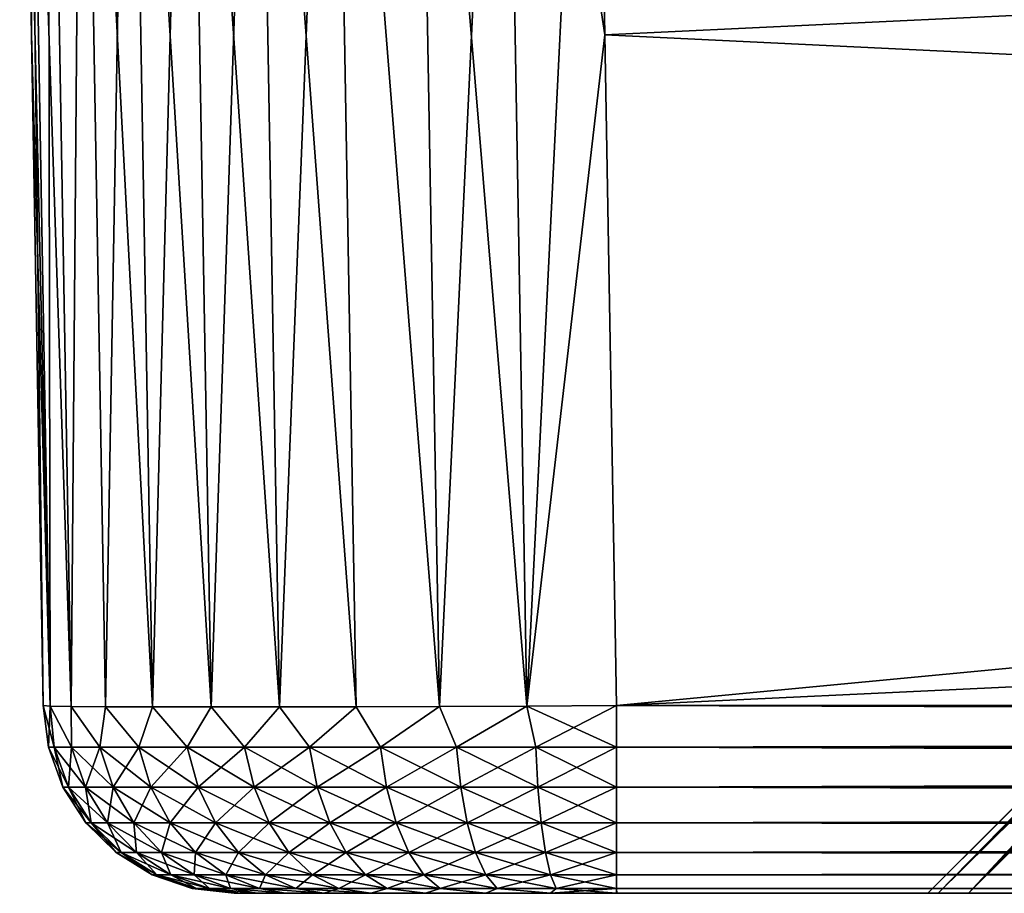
# Model space of a CAD drawing. Header units: metres. Extents: x -44 to 117, y -432 to 89.
# Tile 1008 of 1056: x -40 to -34.85, y 81.3 to 85.87. Entities that reach past the tile are written whole.
import ezdxf

# ---------------------------------------------------------------- set-up
doc = ezdxf.new("R2010")
doc.units = ezdxf.units.M
doc.layers.add('solid_125568', color=7, linetype='CONTINUOUS')

msp = doc.modelspace()

# ---------------------------------------------------------------- linework, layer by layer
at = {"layer": 'solid_125568'}
for points in [[(-39.840546, 82.280029, 457.347168), (-39.963058, 89.300003, 457.469818), (-40, 89.300003, 457.000336)], [(-39.938755, 85.791275, 456.939209), (-40, 89.300003, 457.000336), (-40, 89.300003, 442.999634)], [(-39.938755, 85.791275, 456.939209), (-39.840546, 82.280029, 457.347168), (-40, 89.300003, 457.000336)], [(-39.938755, 85.791275, 443.060791), (-40, 89.300003, 442.999634), (-39.963055, 89.300003, 442.530151)], [(-39.87751, 82.282547, 456.87796), (-40, 89.300003, 442.999634), (-39.938755, 85.791275, 443.060791)], [(-39.938755, 85.791275, 456.939209), (-40, 89.300003, 442.999634), (-39.87751, 82.282547, 456.87796)], [(-39.730648, 82.278008, 457.80481), (-39.853222, 89.300003, 457.927368), (-39.963058, 89.300003, 457.469818)], [(-39.730648, 82.278008, 457.80481), (-39.963058, 89.300003, 457.469818), (-39.840546, 82.280029, 457.347168)], [(-39.840546, 82.280029, 442.652832), (-39.963055, 89.300003, 442.530151), (-39.853218, 89.300003, 442.072632)], [(-39.840546, 82.280029, 442.652832), (-39.87751, 82.282547, 443.12204), (-39.963055, 89.300003, 442.530151)], [(-39.938755, 85.791275, 443.060791), (-39.963055, 89.300003, 442.530151), (-39.87751, 82.282547, 443.12204)], [(-39.730648, 82.278008, 457.80481), (-39.673122, 89.300003, 458.362244), (-39.853222, 89.300003, 457.927368)], [(-39.730648, 82.278008, 442.19519), (-39.853218, 89.300003, 442.072632), (-39.673119, 89.300003, 441.637756)], [(-39.840546, 82.280029, 442.652832), (-39.853218, 89.300003, 442.072632), (-39.730648, 82.278008, 442.19519)], [(-39.550514, 82.276527, 458.239655), (-39.673122, 89.300003, 458.362244), (-39.730648, 82.278008, 457.80481)], [(-39.730648, 82.278008, 442.19519), (-39.673119, 89.300003, 441.637756), (-39.550514, 82.276527, 441.760345)], [(-39.304577, 82.27562, 458.640991), (-39.427105, 89.300003, 458.763702), (-39.673122, 89.300003, 458.362244)], [(-39.304577, 82.27562, 458.640991), (-39.673122, 89.300003, 458.362244), (-39.550514, 82.276527, 458.239655)], [(-39.550514, 82.276527, 441.760345), (-39.673119, 89.300003, 441.637756), (-39.427105, 89.300003, 441.236298)], [(-39.550514, 82.276527, 441.760345), (-39.427105, 89.300003, 441.236298), (-39.304577, 82.27562, 441.359009)], [(-38.998894, 82.275314, 458.998901), (-39.12151, 89.300003, 459.121521), (-39.427105, 89.300003, 458.763702)], [(-38.998894, 82.275314, 458.998901), (-39.427105, 89.300003, 458.763702), (-39.304577, 82.27562, 458.640991)], [(-39.304577, 82.27562, 441.359009), (-39.427105, 89.300003, 441.236298), (-39.12151, 89.300003, 440.878479)], [(-39.304577, 82.27562, 441.359009), (-39.12151, 89.300003, 440.878479), (-38.998894, 82.275314, 441.001099)], [(-38.640987, 82.27562, 459.304565), (-38.76371, 89.300003, 459.427094), (-39.12151, 89.300003, 459.121521)], [(-38.640987, 82.27562, 459.304565), (-39.12151, 89.300003, 459.121521), (-38.998894, 82.275314, 458.998901)], [(-38.998894, 82.275314, 441.001099), (-39.12151, 89.300003, 440.878479), (-38.763714, 89.300003, 440.572906)], [(-38.998894, 82.275314, 441.001099), (-38.763714, 89.300003, 440.572906), (-38.640987, 82.27562, 440.695435)], [(-38.640987, 82.27562, 440.695435), (-38.763714, 89.300003, 440.572906), (-38.362244, 89.300003, 440.326874)], [(-38.23967, 82.276527, 459.550507), (-38.362236, 89.300003, 459.673126), (-38.76371, 89.300003, 459.427094)], [(-38.23967, 82.276527, 459.550507), (-38.76371, 89.300003, 459.427094), (-38.640987, 82.27562, 459.304565)], [(-38.640987, 82.27562, 440.695435), (-38.362244, 89.300003, 440.326874), (-38.23967, 82.276527, 440.449493)], [(-37.804821, 82.278008, 440.269348), (-38.362244, 89.300003, 440.326874), (-37.927376, 89.300003, 440.14679)], [(-38.23967, 82.276527, 440.449493), (-38.362244, 89.300003, 440.326874), (-37.804821, 82.278008, 440.269348)], [(-37.804821, 82.278008, 459.730652), (-37.927364, 89.300003, 459.85321), (-38.362236, 89.300003, 459.673126)], [(-37.804821, 82.278008, 459.730652), (-38.362236, 89.300003, 459.673126), (-38.23967, 82.276527, 459.550507)], [(-37.804821, 82.278008, 440.269348), (-37.927376, 89.300003, 440.14679), (-37.469841, 89.300003, 440.036957)], [(-37.34716, 82.280029, 459.840546), (-37.469826, 89.300003, 459.963043), (-37.927364, 89.300003, 459.85321)], [(-37.34716, 82.280029, 459.840546), (-37.927364, 89.300003, 459.85321), (-37.804821, 82.278008, 459.730652)], [(-37.804821, 82.278008, 440.269348), (-37.469841, 89.300003, 440.036957), (-37.347157, 82.280029, 440.159454)], [(-37.347157, 82.280029, 440.159454), (-37.469841, 89.300003, 440.036957), (-37.00037, 89.300003, 440)], [(-36.939213, 85.791275, 459.938751), (-37.000347, 89.300003, 460), (-37.469826, 89.300003, 459.963043)], [(-36.939213, 85.791275, 459.938751), (-37.469826, 89.300003, 459.963043), (-37.34716, 82.280029, 459.840546)], [(-36.939213, 85.791275, 440.061249), (-37.347157, 82.280029, 440.159454), (-37.00037, 89.300003, 440)], [(-36.939213, 85.791275, 440.061249), (-37.00037, 89.300003, 440), (37.00037, 89.300003, 440)], [(36.939213, 85.791275, 459.938751), (37.000347, 89.300003, 460), (-37.000347, 89.300003, 460)], [(36.877968, 82.282547, 459.877502), (-37.000347, 89.300003, 460), (-36.939213, 85.791275, 459.938751)], [(36.939213, 85.791275, 459.938751), (-37.000347, 89.300003, 460), (36.877968, 82.282547, 459.877502)], [(-36.939213, 85.791275, 440.061249), (37.00037, 89.300003, 440), (-36.877968, 82.282547, 440.122498)], [(-36.877968, 82.282547, 440.122498), (37.00037, 89.300003, 440), (36.939213, 85.791275, 440.061249)], [(-39.938755, 85.791275, 443.060791), (-39.87751, 82.282547, 443.12204), (-39.87751, 82.282547, 456.87796)], [(-39.938755, 85.791275, 456.939209), (-39.87751, 82.282547, 456.87796), (-39.840546, 82.280029, 457.347168)], [(-36.939213, 85.791275, 459.938751), (-37.34716, 82.280029, 459.840546), (-36.877968, 82.282547, 459.877502)], [(-36.939213, 85.791275, 440.061249), (-36.877968, 82.282547, 440.122498), (-37.347157, 82.280029, 440.159454)], [(-36.939213, 85.791275, 459.938751), (-36.877968, 82.282547, 459.877502), (36.877968, 82.282547, 459.877502)], [(36.939213, 85.791275, 440.061249), (36.877968, 82.282547, 440.122498), (-36.877968, 82.282547, 440.122498)], [(-35.25, 81.300003, 450), (-32.75, 83.800003, 450), (-32.740608, 83.800003, 450.227081)], [(-35.196564, 81.300003, 449.252838), (-32.75, 83.800003, 450), (-35.25, 81.300003, 450)], [(-35.196564, 81.300003, 450.747162), (-35.25, 81.300003, 450), (-32.740608, 83.800003, 450.227081)], [(-35.196564, 81.300003, 449.252838), (-32.740608, 83.800003, 449.772919), (-32.75, 83.800003, 450)], [(-35.196564, 81.300003, 450.747162), (-32.740608, 83.800003, 450.227081), (-32.712494, 83.800003, 450.452637)], [(-35.196564, 81.300003, 450.747162), (-32.712494, 83.800003, 450.452637), (-32.665848, 83.800003, 450.675079)], [(-35.196564, 81.300003, 450.747162), (-32.665848, 83.800003, 450.675079), (-35.037327, 81.300003, 451.479126)], [(-35.196564, 81.300003, 449.252838), (-32.712494, 83.800003, 449.547363), (-32.740608, 83.800003, 449.772919)], [(-35.196564, 81.300003, 449.252838), (-35.037331, 81.300003, 448.520874), (-32.712494, 83.800003, 449.547363)], [(-35.037331, 81.300003, 448.520874), (-32.600994, 83.800003, 449.107086), (-32.665848, 83.800003, 449.324921)], [(-35.037331, 81.300003, 448.520874), (-34.77557, 81.300003, 447.819061), (-32.600994, 83.800003, 449.107086)], [(-35.037331, 81.300003, 448.520874), (-32.665848, 83.800003, 449.324921), (-32.712494, 83.800003, 449.547363)], [(-35.037327, 81.300003, 451.479126), (-32.665848, 83.800003, 450.675079), (-32.600994, 83.800003, 450.892914)], [(-35.037327, 81.300003, 451.479126), (-32.600994, 83.800003, 450.892914), (-32.518379, 83.800003, 451.104645)], [(-35.037327, 81.300003, 451.479126), (-32.518379, 83.800003, 451.104645), (-34.775562, 81.300003, 452.180939)], [(-39.819176, 82.063995, 457.300842), (-39.840546, 82.280029, 457.347168), (-39.87751, 82.282547, 456.87796)], [(-39.849415, 82.063995, 456.87796), (-39.819176, 82.063995, 457.300842), (-39.87751, 82.282547, 456.87796)], [(-39.849415, 82.063995, 443.12204), (-39.849415, 82.063995, 456.87796), (-39.87751, 82.282547, 456.87796)], [(-39.87751, 82.282547, 443.12204), (-39.849415, 82.063995, 443.12204), (-39.87751, 82.282547, 456.87796)], [(-39.840546, 82.280029, 442.652832), (-39.849415, 82.063995, 443.12204), (-39.87751, 82.282547, 443.12204)], [(-39.840546, 82.280029, 442.652832), (-39.819176, 82.063995, 442.699158), (-39.849415, 82.063995, 443.12204)], [(-39.729073, 82.063995, 457.715118), (-39.730648, 82.278008, 457.80481), (-39.840546, 82.280029, 457.347168)], [(-39.819176, 82.063995, 457.300842), (-39.729073, 82.063995, 457.715118), (-39.840546, 82.280029, 457.347168)], [(-39.840546, 82.280029, 442.652832), (-39.729073, 82.063995, 442.284882), (-39.819176, 82.063995, 442.699158)], [(-39.840546, 82.280029, 442.652832), (-39.730648, 82.278008, 442.19519), (-39.729073, 82.063995, 442.284882)], [(-39.580921, 82.063995, 458.112366), (-39.550514, 82.276527, 458.239655), (-39.730648, 82.278008, 457.80481)], [(-39.729073, 82.063995, 457.715118), (-39.580921, 82.063995, 458.112366), (-39.730648, 82.278008, 457.80481)], [(-39.730648, 82.278008, 442.19519), (-39.580921, 82.063995, 441.887634), (-39.729073, 82.063995, 442.284882)], [(-39.730648, 82.278008, 442.19519), (-39.550514, 82.276527, 441.760345), (-39.580921, 82.063995, 441.887634)], [(-39.580921, 82.063995, 458.112366), (-39.377743, 82.063995, 458.484467), (-39.550514, 82.276527, 458.239655)], [(-39.550514, 82.276527, 441.760345), (-39.377743, 82.063995, 441.515533), (-39.580921, 82.063995, 441.887634)], [(-39.377743, 82.063995, 458.484467), (-39.304577, 82.27562, 458.640991), (-39.550514, 82.276527, 458.239655)], [(-39.550514, 82.276527, 441.760345), (-39.304577, 82.27562, 441.359009), (-39.377743, 82.063995, 441.515533)], [(-39.377743, 82.063995, 458.484467), (-39.123669, 82.063995, 458.823883), (-39.304577, 82.27562, 458.640991)], [(-39.304577, 82.27562, 441.359009), (-39.123669, 82.063995, 441.176117), (-39.377743, 82.063995, 441.515533)], [(-39.123669, 82.063995, 458.823883), (-38.998894, 82.275314, 458.998901), (-39.304577, 82.27562, 458.640991)], [(-39.304577, 82.27562, 441.359009), (-38.998894, 82.275314, 441.001099), (-39.123669, 82.063995, 441.176117)], [(-39.123669, 82.063995, 458.823883), (-38.823879, 82.063995, 459.123657), (-38.998894, 82.275314, 458.998901)], [(-38.998894, 82.275314, 441.001099), (-38.823879, 82.063995, 440.876343), (-39.123669, 82.063995, 441.176117)], [(-38.823879, 82.063995, 459.123657), (-38.640987, 82.27562, 459.304565), (-38.998894, 82.275314, 458.998901)], [(-38.998894, 82.275314, 441.001099), (-38.640987, 82.27562, 440.695435), (-38.823879, 82.063995, 440.876343)], [(-38.823879, 82.063995, 459.123657), (-38.484474, 82.063995, 459.377747), (-38.640987, 82.27562, 459.304565)], [(-38.640987, 82.27562, 440.695435), (-38.484474, 82.063995, 440.622253), (-38.823879, 82.063995, 440.876343)], [(-38.484474, 82.063995, 459.377747), (-38.23967, 82.276527, 459.550507), (-38.640987, 82.27562, 459.304565)], [(-38.640987, 82.27562, 440.695435), (-38.23967, 82.276527, 440.449493), (-38.484474, 82.063995, 440.622253)], [(-38.484474, 82.063995, 459.377747), (-38.112362, 82.063995, 459.580902), (-38.23967, 82.276527, 459.550507)], [(-38.23967, 82.276527, 440.449493), (-38.112362, 82.063995, 440.419067), (-38.484474, 82.063995, 440.622253)], [(-38.112362, 82.063995, 459.580902), (-37.804821, 82.278008, 459.730652), (-38.23967, 82.276527, 459.550507)], [(-38.23967, 82.276527, 440.449493), (-37.804821, 82.278008, 440.269348), (-38.112362, 82.063995, 440.419067)], [(-38.112362, 82.063995, 459.580902), (-37.715122, 82.063995, 459.729065), (-37.804821, 82.278008, 459.730652)], [(-37.804821, 82.278008, 440.269348), (-37.715122, 82.063995, 440.270935), (-38.112362, 82.063995, 440.419067)], [(-37.715122, 82.063995, 459.729065), (-37.34716, 82.280029, 459.840546), (-37.804821, 82.278008, 459.730652)], [(-37.804821, 82.278008, 440.269348), (-37.347157, 82.280029, 440.159454), (-37.715122, 82.063995, 440.270935)], [(-37.715122, 82.063995, 459.729065), (-37.300842, 82.064003, 459.819183), (-37.34716, 82.280029, 459.840546)], [(-37.347157, 82.280029, 440.159454), (-37.300838, 82.064003, 440.180817), (-37.715122, 82.063995, 440.270935)], [(-37.34716, 82.280029, 459.840546), (-36.877968, 82.063995, 459.849426), (-36.877968, 82.282547, 459.877502)], [(-37.300842, 82.064003, 459.819183), (-36.877968, 82.063995, 459.849426), (-37.34716, 82.280029, 459.840546)], [(-37.347157, 82.280029, 440.159454), (-36.877968, 82.282547, 440.122498), (-37.300838, 82.064003, 440.180817)], [(-36.877968, 82.282547, 440.122498), (-36.877968, 82.063995, 440.150574), (-37.300838, 82.064003, 440.180817)], [(-36.877968, 82.063995, 459.849426), (36.877968, 82.063995, 459.849426), (36.877968, 82.282547, 459.877502)], [(-36.877968, 82.282547, 459.877502), (-36.877968, 82.063995, 459.849426), (36.877968, 82.282547, 459.877502)], [(36.877968, 82.063995, 440.150574), (-36.877968, 82.063995, 440.150574), (-36.877968, 82.282547, 440.122498)], [(36.877968, 82.282547, 440.122498), (36.877968, 82.063995, 440.150574), (-36.877968, 82.282547, 440.122498)], [(-39.744083, 81.855713, 457.290039), (-39.819176, 82.063995, 457.300842), (-39.849415, 82.063995, 456.87796)], [(-39.744083, 81.855713, 457.290039), (-39.849415, 82.063995, 456.87796), (-39.773544, 81.855705, 456.87796)], [(-39.773544, 81.855705, 443.12204), (-39.773544, 81.855705, 456.87796), (-39.849415, 82.063995, 456.87796)], [(-39.849415, 82.063995, 443.12204), (-39.773544, 81.855705, 443.12204), (-39.849415, 82.063995, 456.87796)], [(-39.819176, 82.063995, 442.699158), (-39.773544, 81.855705, 443.12204), (-39.849415, 82.063995, 443.12204)], [(-39.656277, 81.855713, 457.693756), (-39.729073, 82.063995, 457.715118), (-39.819176, 82.063995, 457.300842)], [(-39.744083, 81.855713, 457.290039), (-39.656277, 81.855713, 457.693756), (-39.819176, 82.063995, 457.300842)], [(-39.819176, 82.063995, 442.699158), (-39.744083, 81.855713, 442.709961), (-39.773544, 81.855705, 443.12204)], [(-39.819176, 82.063995, 442.699158), (-39.729073, 82.063995, 442.284882), (-39.744083, 81.855713, 442.709961)], [(-39.729073, 82.063995, 442.284882), (-39.656277, 81.855713, 442.306244), (-39.744083, 81.855713, 442.709961)], [(-39.511909, 81.855713, 458.080841), (-39.580921, 82.063995, 458.112366), (-39.729073, 82.063995, 457.715118)], [(-39.656277, 81.855713, 457.693756), (-39.511909, 81.855713, 458.080841), (-39.729073, 82.063995, 457.715118)], [(-39.729073, 82.063995, 442.284882), (-39.580921, 82.063995, 441.887634), (-39.656277, 81.855713, 442.306244)], [(-39.580921, 82.063995, 441.887634), (-39.511909, 81.855705, 441.919159), (-39.656277, 81.855713, 442.306244)], [(-39.313915, 81.855713, 458.443451), (-39.377743, 82.063995, 458.484467), (-39.580921, 82.063995, 458.112366)], [(-39.511909, 81.855713, 458.080841), (-39.313915, 81.855713, 458.443451), (-39.580921, 82.063995, 458.112366)], [(-39.580921, 82.063995, 441.887634), (-39.377743, 82.063995, 441.515533), (-39.511909, 81.855705, 441.919159)], [(-39.377743, 82.063995, 441.515533), (-39.313915, 81.855705, 441.556549), (-39.511909, 81.855705, 441.919159)], [(-39.066334, 81.855713, 458.7742), (-39.123669, 82.063995, 458.823883), (-39.377743, 82.063995, 458.484467)], [(-39.313915, 81.855713, 458.443451), (-39.066334, 81.855713, 458.7742), (-39.377743, 82.063995, 458.484467)], [(-39.377743, 82.063995, 441.515533), (-39.123669, 82.063995, 441.176117), (-39.313915, 81.855705, 441.556549)], [(-39.123669, 82.063995, 441.176117), (-39.066334, 81.855705, 441.2258), (-39.313915, 81.855705, 441.556549)], [(-38.774197, 81.855713, 459.066345), (-38.823879, 82.063995, 459.123657), (-39.123669, 82.063995, 458.823883)], [(-39.066334, 81.855713, 458.7742), (-38.774197, 81.855713, 459.066345), (-39.123669, 82.063995, 458.823883)], [(-39.123669, 82.063995, 441.176117), (-38.823879, 82.063995, 440.876343), (-39.066334, 81.855705, 441.2258)], [(-38.823879, 82.063995, 440.876343), (-38.774197, 81.855713, 440.933655), (-39.066334, 81.855705, 441.2258)], [(-38.443459, 81.855713, 459.313904), (-38.484474, 82.063995, 459.377747), (-38.823879, 82.063995, 459.123657)], [(-38.774197, 81.855713, 459.066345), (-38.443459, 81.855713, 459.313904), (-38.823879, 82.063995, 459.123657)], [(-38.823879, 82.063995, 440.876343), (-38.484474, 82.063995, 440.622253), (-38.774197, 81.855713, 440.933655)], [(-38.484474, 82.063995, 440.622253), (-38.443459, 81.855713, 440.686096), (-38.774197, 81.855713, 440.933655)], [(-38.080849, 81.855713, 459.511902), (-38.112362, 82.063995, 459.580902), (-38.484474, 82.063995, 459.377747)], [(-38.443459, 81.855713, 459.313904), (-38.080849, 81.855713, 459.511902), (-38.484474, 82.063995, 459.377747)], [(-38.484474, 82.063995, 440.622253), (-38.112362, 82.063995, 440.419067), (-38.443459, 81.855713, 440.686096)], [(-38.112362, 82.063995, 440.419067), (-38.080849, 81.855713, 440.488098), (-38.443459, 81.855713, 440.686096)], [(-37.693748, 81.855713, 459.656281), (-37.715122, 82.063995, 459.729065), (-38.112362, 82.063995, 459.580902)], [(-38.080849, 81.855713, 459.511902), (-37.693748, 81.855713, 459.656281), (-38.112362, 82.063995, 459.580902)], [(-38.112362, 82.063995, 440.419067), (-37.715122, 82.063995, 440.270935), (-38.080849, 81.855713, 440.488098)], [(-37.715122, 82.063995, 440.270935), (-37.693748, 81.855713, 440.343719), (-38.080849, 81.855713, 440.488098)], [(-37.290047, 81.855713, 459.74408), (-37.300842, 82.064003, 459.819183), (-37.715122, 82.063995, 459.729065)], [(-37.715122, 82.063995, 440.270935), (-37.300838, 82.064003, 440.180817), (-37.693748, 81.855713, 440.343719)], [(-37.693748, 81.855713, 459.656281), (-37.290047, 81.855713, 459.74408), (-37.715122, 82.063995, 459.729065)], [(-37.300838, 82.064003, 440.180817), (-37.290047, 81.855713, 440.25592), (-37.693748, 81.855713, 440.343719)], [(-37.300842, 82.064003, 459.819183), (-36.877968, 81.855713, 459.77356), (-36.877968, 82.063995, 459.849426)], [(-37.290047, 81.855713, 459.74408), (-36.877968, 81.855713, 459.77356), (-37.300842, 82.064003, 459.819183)], [(-37.300838, 82.064003, 440.180817), (-36.877968, 82.063995, 440.150574), (-37.290047, 81.855713, 440.25592)], [(-36.877968, 82.063995, 440.150574), (-36.877968, 81.855713, 440.22644), (-37.290047, 81.855713, 440.25592)], [(-36.877968, 81.855713, 459.77356), (36.877968, 81.855713, 459.77356), (36.877968, 82.063995, 459.849426)], [(-36.877968, 82.063995, 459.849426), (-36.877968, 81.855713, 459.77356), (36.877968, 82.063995, 459.849426)], [(36.877968, 81.855713, 440.22644), (-36.877968, 81.855713, 440.22644), (-36.877968, 82.063995, 440.150574)], [(36.877968, 82.063995, 440.150574), (36.877968, 81.855713, 440.22644), (-36.877968, 82.063995, 440.150574)], [(-39.625412, 81.669258, 457.27298), (-39.744083, 81.855713, 457.290039), (-39.773544, 81.855705, 456.87796)], [(-39.744083, 81.855713, 442.709961), (-39.653652, 81.669258, 443.12204), (-39.773544, 81.855705, 443.12204)], [(-39.625412, 81.669258, 457.27298), (-39.773544, 81.855705, 456.87796), (-39.653652, 81.669258, 456.87796)], [(-39.653652, 81.669258, 443.12204), (-39.653652, 81.669258, 456.87796), (-39.773544, 81.855705, 456.87796)], [(-39.773544, 81.855705, 443.12204), (-39.653652, 81.669258, 443.12204), (-39.773544, 81.855705, 456.87796)], [(-39.541241, 81.669258, 457.659973), (-39.656277, 81.855713, 457.693756), (-39.744083, 81.855713, 457.290039)], [(-39.625412, 81.669258, 457.27298), (-39.541241, 81.669258, 457.659973), (-39.744083, 81.855713, 457.290039)], [(-39.744083, 81.855713, 442.709961), (-39.625412, 81.669258, 442.72702), (-39.653652, 81.669258, 443.12204)], [(-39.744083, 81.855713, 442.709961), (-39.656277, 81.855713, 442.306244), (-39.625412, 81.669258, 442.72702)], [(-39.402851, 81.669258, 458.031036), (-39.511909, 81.855713, 458.080841), (-39.656277, 81.855713, 457.693756)], [(-39.541241, 81.669258, 457.659973), (-39.402851, 81.669258, 458.031036), (-39.656277, 81.855713, 457.693756)], [(-39.656277, 81.855713, 442.306244), (-39.541241, 81.669258, 442.340027), (-39.625412, 81.669258, 442.72702)], [(-39.656277, 81.855713, 442.306244), (-39.511909, 81.855705, 441.919159), (-39.541241, 81.669258, 442.340027)], [(-39.511909, 81.855705, 441.919159), (-39.402851, 81.669258, 441.968964), (-39.541241, 81.669258, 442.340027)], [(-39.213058, 81.669258, 458.378632), (-39.313915, 81.855713, 458.443451), (-39.511909, 81.855713, 458.080841)], [(-39.402851, 81.669258, 458.031036), (-39.213058, 81.669258, 458.378632), (-39.511909, 81.855713, 458.080841)], [(-39.511909, 81.855705, 441.919159), (-39.313915, 81.855705, 441.556549), (-39.402851, 81.669258, 441.968964)], [(-39.313915, 81.855705, 441.556549), (-39.213058, 81.669258, 441.621368), (-39.402851, 81.669258, 441.968964)], [(-38.975727, 81.669258, 458.695679), (-39.066334, 81.855713, 458.7742), (-39.313915, 81.855713, 458.443451)], [(-39.213058, 81.669258, 458.378632), (-38.975727, 81.669258, 458.695679), (-39.313915, 81.855713, 458.443451)], [(-39.313915, 81.855705, 441.556549), (-39.066334, 81.855705, 441.2258), (-39.213058, 81.669258, 441.621368)], [(-39.066334, 81.855705, 441.2258), (-38.975723, 81.669258, 441.304321), (-39.213058, 81.669258, 441.621368)], [(-38.695686, 81.669258, 458.975739), (-38.774197, 81.855713, 459.066345), (-39.066334, 81.855713, 458.7742)], [(-38.975727, 81.669258, 458.695679), (-38.695686, 81.669258, 458.975739), (-39.066334, 81.855713, 458.7742)], [(-39.066334, 81.855705, 441.2258), (-38.774197, 81.855713, 440.933655), (-38.975723, 81.669258, 441.304321)], [(-38.774197, 81.855713, 440.933655), (-38.695686, 81.669258, 441.024261), (-38.975723, 81.669258, 441.304321)], [(-38.378639, 81.669258, 459.213043), (-38.443459, 81.855713, 459.313904), (-38.774197, 81.855713, 459.066345)], [(-38.695686, 81.669258, 458.975739), (-38.378639, 81.669258, 459.213043), (-38.774197, 81.855713, 459.066345)], [(-38.774197, 81.855713, 440.933655), (-38.443459, 81.855713, 440.686096), (-38.695686, 81.669258, 441.024261)], [(-38.443459, 81.855713, 440.686096), (-38.378639, 81.669258, 440.786957), (-38.695686, 81.669258, 441.024261)], [(-38.031044, 81.669258, 459.402863), (-38.080849, 81.855713, 459.511902), (-38.443459, 81.855713, 459.313904)], [(-38.378639, 81.669258, 459.213043), (-38.031044, 81.669258, 459.402863), (-38.443459, 81.855713, 459.313904)], [(-38.443459, 81.855713, 440.686096), (-38.080849, 81.855713, 440.488098), (-38.378639, 81.669258, 440.786957)], [(-38.080849, 81.855713, 440.488098), (-38.031044, 81.669258, 440.597137), (-38.378639, 81.669258, 440.786957)], [(-37.659977, 81.669258, 459.541229), (-37.693748, 81.855713, 459.656281), (-38.080849, 81.855713, 459.511902)], [(-38.031044, 81.669258, 459.402863), (-37.659977, 81.669258, 459.541229), (-38.080849, 81.855713, 459.511902)], [(-38.080849, 81.855713, 440.488098), (-37.693748, 81.855713, 440.343719), (-38.031044, 81.669258, 440.597137)], [(-37.693748, 81.855713, 440.343719), (-37.659977, 81.669258, 440.458771), (-38.031044, 81.669258, 440.597137)], [(-37.272987, 81.669258, 459.625397), (-37.290047, 81.855713, 459.74408), (-37.693748, 81.855713, 459.656281)], [(-37.659977, 81.669258, 459.541229), (-37.272987, 81.669258, 459.625397), (-37.693748, 81.855713, 459.656281)], [(-37.693748, 81.855713, 440.343719), (-37.290047, 81.855713, 440.25592), (-37.659977, 81.669258, 440.458771)], [(-37.290047, 81.855713, 440.25592), (-37.272987, 81.669258, 440.374603), (-37.659977, 81.669258, 440.458771)], [(-37.290047, 81.855713, 459.74408), (-36.877968, 81.669258, 459.653656), (-36.877968, 81.855713, 459.77356)], [(-37.272987, 81.669258, 459.625397), (-36.877968, 81.669258, 459.653656), (-37.290047, 81.855713, 459.74408)], [(-37.290047, 81.855713, 440.25592), (-36.877968, 81.855713, 440.22644), (-37.272987, 81.669258, 440.374603)], [(-36.877968, 81.855713, 440.22644), (-36.877968, 81.669258, 440.346344), (-37.272987, 81.669258, 440.374603)], [(-36.877968, 81.669258, 459.653656), (36.877968, 81.669258, 459.653656), (36.877968, 81.855713, 459.77356)], [(-36.877968, 81.855713, 459.77356), (-36.877968, 81.669258, 459.653656), (36.877968, 81.855713, 459.77356)], [(36.877968, 81.669258, 440.346344), (-36.877968, 81.669258, 440.346344), (-36.877968, 81.855713, 440.22644)], [(36.877968, 81.855713, 440.22644), (36.877968, 81.669258, 440.346344), (-36.877968, 81.855713, 440.22644)], [(-39.468998, 81.513802, 457.250519), (-39.625412, 81.669258, 457.27298), (-39.653652, 81.669258, 456.87796)], [(-39.468998, 81.513802, 457.250519), (-39.653652, 81.669258, 456.87796), (-39.495628, 81.513794, 456.87796)], [(-39.495628, 81.513794, 443.12204), (-39.495628, 81.513794, 456.87796), (-39.653652, 81.669258, 456.87796)], [(-39.653652, 81.669258, 443.12204), (-39.495628, 81.513794, 443.12204), (-39.653652, 81.669258, 456.87796)], [(-39.625412, 81.669258, 442.72702), (-39.495628, 81.513794, 443.12204), (-39.653652, 81.669258, 443.12204)], [(-39.389622, 81.513794, 457.615448), (-39.541241, 81.669258, 457.659973), (-39.625412, 81.669258, 457.27298)], [(-39.468998, 81.513802, 457.250519), (-39.389622, 81.513794, 457.615448), (-39.625412, 81.669258, 457.27298)], [(-39.625412, 81.669258, 442.72702), (-39.468998, 81.513802, 442.749481), (-39.495628, 81.513794, 443.12204)], [(-39.625412, 81.669258, 442.72702), (-39.541241, 81.669258, 442.340027), (-39.468998, 81.513802, 442.749481)], [(-39.259109, 81.513794, 457.965393), (-39.402851, 81.669258, 458.031036), (-39.541241, 81.669258, 457.659973)], [(-39.389622, 81.513794, 457.615448), (-39.259109, 81.513794, 457.965393), (-39.541241, 81.669258, 457.659973)], [(-39.541241, 81.669258, 442.340027), (-39.389618, 81.513794, 442.384552), (-39.468998, 81.513802, 442.749481)], [(-39.541241, 81.669258, 442.340027), (-39.402851, 81.669258, 441.968964), (-39.389618, 81.513794, 442.384552)], [(-39.08012, 81.513794, 458.293213), (-39.213058, 81.669258, 458.378632), (-39.402851, 81.669258, 458.031036)], [(-39.259109, 81.513794, 457.965393), (-39.08012, 81.513794, 458.293213), (-39.402851, 81.669258, 458.031036)], [(-39.402851, 81.669258, 441.968964), (-39.259109, 81.513794, 442.034607), (-39.389618, 81.513794, 442.384552)], [(-39.402851, 81.669258, 441.968964), (-39.213058, 81.669258, 441.621368), (-39.259109, 81.513794, 442.034607)], [(-39.213058, 81.669258, 441.621368), (-39.08012, 81.513794, 441.706787), (-39.259109, 81.513794, 442.034607)], [(-38.8563, 81.513794, 458.592194), (-38.975727, 81.669258, 458.695679), (-39.213058, 81.669258, 458.378632)], [(-39.08012, 81.513794, 458.293213), (-38.8563, 81.513794, 458.592194), (-39.213058, 81.669258, 458.378632)], [(-39.213058, 81.669258, 441.621368), (-38.975723, 81.669258, 441.304321), (-39.08012, 81.513794, 441.706787)], [(-38.975723, 81.669258, 441.304321), (-38.8563, 81.513794, 441.407806), (-39.08012, 81.513794, 441.706787)], [(-38.592205, 81.513794, 458.856293), (-38.695686, 81.669258, 458.975739), (-38.975727, 81.669258, 458.695679)], [(-38.8563, 81.513794, 458.592194), (-38.592205, 81.513794, 458.856293), (-38.975727, 81.669258, 458.695679)], [(-38.975723, 81.669258, 441.304321), (-38.695686, 81.669258, 441.024261), (-38.8563, 81.513794, 441.407806)], [(-38.695686, 81.669258, 441.024261), (-38.592205, 81.513794, 441.143707), (-38.8563, 81.513794, 441.407806)], [(-38.293209, 81.513802, 459.080109), (-38.378639, 81.669258, 459.213043), (-38.695686, 81.669258, 458.975739)], [(-38.592205, 81.513794, 458.856293), (-38.293209, 81.513802, 459.080109), (-38.695686, 81.669258, 458.975739)], [(-38.695686, 81.669258, 441.024261), (-38.378639, 81.669258, 440.786957), (-38.592205, 81.513794, 441.143707)], [(-38.378639, 81.669258, 440.786957), (-38.293209, 81.513794, 440.919891), (-38.592205, 81.513794, 441.143707)], [(-37.965405, 81.513802, 459.259094), (-38.031044, 81.669258, 459.402863), (-38.378639, 81.669258, 459.213043)], [(-38.293209, 81.513802, 459.080109), (-37.965405, 81.513802, 459.259094), (-38.378639, 81.669258, 459.213043)], [(-38.378639, 81.669258, 440.786957), (-38.031044, 81.669258, 440.597137), (-38.293209, 81.513794, 440.919891)], [(-38.031044, 81.669258, 440.597137), (-37.965405, 81.513802, 440.740906), (-38.293209, 81.513794, 440.919891)], [(-37.615459, 81.513802, 459.389618), (-37.659977, 81.669258, 459.541229), (-38.031044, 81.669258, 459.402863)], [(-37.965405, 81.513802, 459.259094), (-37.615459, 81.513802, 459.389618), (-38.031044, 81.669258, 459.402863)], [(-38.031044, 81.669258, 440.597137), (-37.659977, 81.669258, 440.458771), (-37.965405, 81.513802, 440.740906)], [(-37.659977, 81.669258, 440.458771), (-37.615459, 81.513802, 440.610382), (-37.965405, 81.513802, 440.740906)], [(-37.250504, 81.513802, 459.468994), (-37.272987, 81.669258, 459.625397), (-37.659977, 81.669258, 459.541229)], [(-37.615459, 81.513802, 459.389618), (-37.250504, 81.513802, 459.468994), (-37.659977, 81.669258, 459.541229)], [(-37.659977, 81.669258, 440.458771), (-37.272987, 81.669258, 440.374603), (-37.615459, 81.513802, 440.610382)], [(-37.272987, 81.669258, 440.374603), (-37.250504, 81.513802, 440.531006), (-37.615459, 81.513802, 440.610382)], [(-37.272987, 81.669258, 459.625397), (-36.877968, 81.513794, 459.495636), (-36.877968, 81.669258, 459.653656)], [(-37.250504, 81.513802, 459.468994), (-36.877968, 81.513794, 459.495636), (-37.272987, 81.669258, 459.625397)], [(-37.272987, 81.669258, 440.374603), (-36.877968, 81.669258, 440.346344), (-37.250504, 81.513802, 440.531006)], [(-36.877968, 81.669258, 440.346344), (-36.877968, 81.513794, 440.504364), (-37.250504, 81.513802, 440.531006)], [(-36.877968, 81.513794, 459.495636), (36.877968, 81.513794, 459.495636), (36.877968, 81.669258, 459.653656)], [(-36.877968, 81.669258, 459.653656), (-36.877968, 81.513794, 459.495636), (36.877968, 81.669258, 459.653656)], [(36.877968, 81.513794, 440.504364), (-36.877968, 81.513794, 440.504364), (-36.877968, 81.669258, 440.346344)], [(36.877968, 81.669258, 440.346344), (36.877968, 81.513794, 440.504364), (-36.877968, 81.669258, 440.346344)], [(-39.282528, 81.396973, 457.223694), (-39.468998, 81.513802, 457.250519), (-39.495628, 81.513794, 456.87796)], [(-39.468998, 81.513802, 442.749481), (-39.30724, 81.396973, 443.122009), (-39.495628, 81.513794, 443.12204)], [(-39.282528, 81.396973, 457.223694), (-39.495628, 81.513794, 456.87796), (-39.30724, 81.396973, 456.877991)], [(-39.30724, 81.396973, 443.122009), (-39.30724, 81.396973, 456.877991), (-39.495628, 81.513794, 456.87796)], [(-39.495628, 81.513794, 443.12204), (-39.30724, 81.396973, 443.122009), (-39.495628, 81.513794, 456.87796)], [(-39.208862, 81.396973, 457.562378), (-39.389622, 81.513794, 457.615448), (-39.468998, 81.513802, 457.250519)], [(-39.282528, 81.396973, 457.223694), (-39.208862, 81.396973, 457.562378), (-39.468998, 81.513802, 457.250519)], [(-39.468998, 81.513802, 442.749481), (-39.282524, 81.396973, 442.776306), (-39.30724, 81.396973, 443.122009)], [(-39.468998, 81.513802, 442.749481), (-39.389618, 81.513794, 442.384552), (-39.282524, 81.396973, 442.776306)], [(-39.087742, 81.396973, 457.887146), (-39.259109, 81.513794, 457.965393), (-39.389622, 81.513794, 457.615448)], [(-39.208862, 81.396973, 457.562378), (-39.087742, 81.396973, 457.887146), (-39.389622, 81.513794, 457.615448)], [(-39.389618, 81.513794, 442.384552), (-39.208862, 81.396973, 442.437622), (-39.282524, 81.396973, 442.776306)], [(-39.389618, 81.513794, 442.384552), (-39.259109, 81.513794, 442.034607), (-39.208862, 81.396973, 442.437622)], [(-38.921638, 81.396973, 458.191345), (-39.08012, 81.513794, 458.293213), (-39.259109, 81.513794, 457.965393)], [(-39.087742, 81.396973, 457.887146), (-38.921638, 81.396973, 458.191345), (-39.259109, 81.513794, 457.965393)], [(-39.259109, 81.513794, 442.034607), (-39.087742, 81.396973, 442.112854), (-39.208862, 81.396973, 442.437622)], [(-39.259109, 81.513794, 442.034607), (-39.08012, 81.513794, 441.706787), (-39.087742, 81.396973, 442.112854)], [(-39.08012, 81.513794, 441.706787), (-38.921638, 81.396973, 441.808624), (-39.087742, 81.396973, 442.112854)], [(-38.713924, 81.396973, 458.468842), (-38.8563, 81.513794, 458.592194), (-39.08012, 81.513794, 458.293213)], [(-38.921638, 81.396973, 458.191345), (-38.713924, 81.396973, 458.468842), (-39.08012, 81.513794, 458.293213)], [(-39.08012, 81.513794, 441.706787), (-38.8563, 81.513794, 441.407806), (-38.921638, 81.396973, 441.808624)], [(-38.8563, 81.513794, 441.407806), (-38.713924, 81.396973, 441.531158), (-38.921638, 81.396973, 441.808624)], [(-38.468838, 81.396973, 458.713928), (-38.592205, 81.513794, 458.856293), (-38.8563, 81.513794, 458.592194)], [(-38.713924, 81.396973, 458.468842), (-38.468838, 81.396973, 458.713928), (-38.8563, 81.513794, 458.592194)], [(-38.8563, 81.513794, 441.407806), (-38.592205, 81.513794, 441.143707), (-38.713924, 81.396973, 441.531158)], [(-38.592205, 81.513794, 441.143707), (-38.468838, 81.396973, 441.286072), (-38.713924, 81.396973, 441.531158)], [(-38.19136, 81.396973, 458.921631), (-38.293209, 81.513802, 459.080109), (-38.592205, 81.513794, 458.856293)], [(-38.468838, 81.396973, 458.713928), (-38.19136, 81.396973, 458.921631), (-38.592205, 81.513794, 458.856293)], [(-38.592205, 81.513794, 441.143707), (-38.293209, 81.513794, 440.919891), (-38.468838, 81.396973, 441.286072)], [(-38.293209, 81.513794, 440.919891), (-38.19136, 81.396973, 441.078369), (-38.468838, 81.396973, 441.286072)], [(-37.88715, 81.396973, 459.087738), (-37.965405, 81.513802, 459.259094), (-38.293209, 81.513802, 459.080109)], [(-38.19136, 81.396973, 458.921631), (-37.88715, 81.396973, 459.087738), (-38.293209, 81.513802, 459.080109)], [(-38.293209, 81.513794, 440.919891), (-37.965405, 81.513802, 440.740906), (-38.19136, 81.396973, 441.078369)], [(-37.965405, 81.513802, 440.740906), (-37.887146, 81.396973, 440.912262), (-38.19136, 81.396973, 441.078369)], [(-37.562389, 81.396973, 459.208862), (-37.615459, 81.513802, 459.389618), (-37.965405, 81.513802, 459.259094)], [(-37.88715, 81.396973, 459.087738), (-37.562389, 81.396973, 459.208862), (-37.965405, 81.513802, 459.259094)], [(-37.965405, 81.513802, 440.740906), (-37.615459, 81.513802, 440.610382), (-37.887146, 81.396973, 440.912262)], [(-37.615459, 81.513802, 440.610382), (-37.562389, 81.396973, 440.791138), (-37.887146, 81.396973, 440.912262)], [(-37.223701, 81.396973, 459.282532), (-37.250504, 81.513802, 459.468994), (-37.615459, 81.513802, 459.389618)], [(-37.562389, 81.396973, 459.208862), (-37.223701, 81.396973, 459.282532), (-37.615459, 81.513802, 459.389618)], [(-37.615459, 81.513802, 440.610382), (-37.250504, 81.513802, 440.531006), (-37.562389, 81.396973, 440.791138)], [(-37.250504, 81.513802, 440.531006), (-37.223701, 81.396973, 440.717468), (-37.562389, 81.396973, 440.791138)], [(-37.250504, 81.513802, 459.468994), (-36.877968, 81.396965, 459.307251), (-36.877968, 81.513794, 459.495636)], [(-37.223701, 81.396973, 459.282532), (-36.877968, 81.396965, 459.307251), (-37.250504, 81.513802, 459.468994)], [(-37.250504, 81.513802, 440.531006), (-36.877968, 81.513794, 440.504364), (-37.223701, 81.396973, 440.717468)], [(-36.877968, 81.513794, 440.504364), (-36.877968, 81.396965, 440.692749), (-37.223701, 81.396973, 440.717468)], [(-36.877968, 81.396965, 459.307251), (36.877968, 81.396965, 459.307251), (36.877968, 81.513794, 459.495636)], [(-36.877968, 81.513794, 459.495636), (-36.877968, 81.396965, 459.307251), (36.877968, 81.513794, 459.495636)], [(36.877968, 81.396965, 440.692749), (-36.877968, 81.396965, 440.692749), (-36.877968, 81.513794, 440.504364)], [(36.877968, 81.513794, 440.504364), (36.877968, 81.396965, 440.692749), (-36.877968, 81.513794, 440.504364)], [(-39.30724, 81.396973, 456.877991), (-39.09774, 81.324516, 456.877991), (-39.075161, 81.324516, 457.193909)], [(-39.09774, 81.324516, 443.122009), (-39.09774, 81.324516, 456.877991), (-39.30724, 81.396973, 456.877991)], [(-39.282528, 81.396973, 457.223694), (-39.30724, 81.396973, 456.877991), (-39.075161, 81.324516, 457.193909)], [(-39.30724, 81.396973, 443.122009), (-39.09774, 81.324516, 443.122009), (-39.30724, 81.396973, 456.877991)], [(-39.282524, 81.396973, 442.776306), (-39.09774, 81.324516, 443.122009), (-39.30724, 81.396973, 443.122009)], [(-39.282528, 81.396973, 457.223694), (-39.075161, 81.324516, 457.193909), (-39.007851, 81.324516, 457.503387)], [(-39.282528, 81.396973, 457.223694), (-39.007851, 81.324516, 457.503387), (-39.208862, 81.396973, 457.562378)], [(-39.282524, 81.396973, 442.776306), (-39.075161, 81.324516, 442.806091), (-39.09774, 81.324516, 443.122009)], [(-39.282524, 81.396973, 442.776306), (-39.208862, 81.396973, 442.437622), (-39.075161, 81.324516, 442.806091)], [(-39.208862, 81.396973, 457.562378), (-39.007851, 81.324516, 457.503387), (-38.897175, 81.324516, 457.80011)], [(-39.208862, 81.396973, 457.562378), (-38.897175, 81.324516, 457.80011), (-39.087742, 81.396973, 457.887146)], [(-39.208862, 81.396973, 442.437622), (-39.007847, 81.324516, 442.496613), (-39.075161, 81.324516, 442.806091)], [(-39.208862, 81.396973, 442.437622), (-39.087742, 81.396973, 442.112854), (-39.007847, 81.324516, 442.496613)], [(-39.087742, 81.396973, 457.887146), (-38.897175, 81.324516, 457.80011), (-38.745396, 81.324516, 458.078094)], [(-39.087742, 81.396973, 457.887146), (-38.745396, 81.324516, 458.078094), (-38.921638, 81.396973, 458.191345)], [(-39.087742, 81.396973, 442.112854), (-38.897175, 81.324516, 442.19989), (-39.007847, 81.324516, 442.496613)], [(-39.087742, 81.396973, 442.112854), (-38.921638, 81.396973, 441.808624), (-38.897175, 81.324516, 442.19989)], [(-38.921638, 81.396973, 458.191345), (-38.745396, 81.324516, 458.078094), (-38.555599, 81.324516, 458.331635)], [(-38.921638, 81.396973, 458.191345), (-38.555599, 81.324516, 458.331635), (-38.713924, 81.396973, 458.468842)], [(-38.921638, 81.396973, 441.808624), (-38.745396, 81.324516, 441.921906), (-38.897175, 81.324516, 442.19989)], [(-38.921638, 81.396973, 441.808624), (-38.713924, 81.396973, 441.531158), (-38.745396, 81.324516, 441.921906)], [(-38.713924, 81.396973, 441.531158), (-38.555599, 81.324516, 441.668365), (-38.745396, 81.324516, 441.921906)], [(-38.713924, 81.396973, 458.468842), (-38.555599, 81.324516, 458.331635), (-38.331646, 81.324516, 458.555603)], [(-38.713924, 81.396973, 458.468842), (-38.331646, 81.324516, 458.555603), (-38.468838, 81.396973, 458.713928)], [(-38.713924, 81.396973, 441.531158), (-38.468838, 81.396973, 441.286072), (-38.555599, 81.324516, 441.668365)], [(-38.468838, 81.396973, 441.286072), (-38.331646, 81.324516, 441.444397), (-38.555599, 81.324516, 441.668365)], [(-38.468838, 81.396973, 458.713928), (-38.331646, 81.324516, 458.555603), (-38.078102, 81.324516, 458.745392)], [(-38.468838, 81.396973, 458.713928), (-38.078102, 81.324516, 458.745392), (-38.19136, 81.396973, 458.921631)], [(-38.468838, 81.396973, 441.286072), (-38.19136, 81.396973, 441.078369), (-38.331646, 81.324516, 441.444397)], [(-38.19136, 81.396973, 441.078369), (-38.078102, 81.324516, 441.254608), (-38.331646, 81.324516, 441.444397)], [(-38.19136, 81.396973, 458.921631), (-38.078102, 81.324516, 458.745392), (-37.800125, 81.324516, 458.897186)], [(-38.19136, 81.396973, 458.921631), (-37.800125, 81.324516, 458.897186), (-37.88715, 81.396973, 459.087738)], [(-38.19136, 81.396973, 441.078369), (-37.887146, 81.396973, 440.912262), (-38.078102, 81.324516, 441.254608)], [(-37.887146, 81.396973, 440.912262), (-37.800125, 81.324516, 441.102814), (-38.078102, 81.324516, 441.254608)], [(-37.88715, 81.396973, 459.087738), (-37.800125, 81.324516, 458.897186), (-37.503376, 81.324516, 459.007843)], [(-37.88715, 81.396973, 459.087738), (-37.503376, 81.324516, 459.007843), (-37.562389, 81.396973, 459.208862)], [(-37.887146, 81.396973, 440.912262), (-37.562389, 81.396973, 440.791138), (-37.800125, 81.324516, 441.102814)], [(-37.562389, 81.396973, 440.791138), (-37.503376, 81.324516, 440.992157), (-37.800125, 81.324516, 441.102814)], [(-37.562389, 81.396973, 459.208862), (-37.503376, 81.324516, 459.007843), (-37.193897, 81.324524, 459.075165)], [(-37.562389, 81.396973, 459.208862), (-37.193897, 81.324524, 459.075165), (-37.223701, 81.396973, 459.282532)], [(-37.562389, 81.396973, 440.791138), (-37.223701, 81.396973, 440.717468), (-37.503376, 81.324516, 440.992157)], [(-37.223701, 81.396973, 440.717468), (-37.193897, 81.324524, 440.924835), (-37.503376, 81.324516, 440.992157)], [(-37.223701, 81.396973, 459.282532), (-36.877968, 81.324516, 459.097748), (-36.877968, 81.396965, 459.307251)], [(-37.223701, 81.396973, 459.282532), (-37.193897, 81.324524, 459.075165), (-36.877968, 81.324516, 459.097748)], [(-37.223701, 81.396973, 440.717468), (-36.877968, 81.396965, 440.692749), (-37.193897, 81.324524, 440.924835)], [(-36.877968, 81.396965, 440.692749), (-36.877968, 81.324516, 440.902252), (-37.193897, 81.324524, 440.924835)], [(-36.877968, 81.324516, 459.097748), (36.877968, 81.324516, 459.097748), (36.877968, 81.396965, 459.307251)], [(-36.877968, 81.396965, 459.307251), (-36.877968, 81.324516, 459.097748), (36.877968, 81.396965, 459.307251)], [(36.877968, 81.324516, 440.902252), (-36.877968, 81.324516, 440.902252), (-36.877968, 81.396965, 440.692749)], [(36.877968, 81.396965, 440.692749), (36.877968, 81.324516, 440.902252), (-36.877968, 81.396965, 440.692749)], [(-39.09774, 81.324516, 456.877991), (-38.877659, 81.300003, 443.121826), (-38.877663, 81.300003, 449.999847)], [(-39.09774, 81.324516, 443.122009), (-38.877659, 81.300003, 443.121826), (-39.09774, 81.324516, 456.877991)], [(-39.075161, 81.324516, 442.806091), (-38.877659, 81.300003, 443.121826), (-39.09774, 81.324516, 443.122009)], [(-39.09774, 81.324516, 456.877991), (-38.877663, 81.300003, 449.999847), (-38.877663, 81.300003, 456.877869)], [(-39.09774, 81.324516, 456.877991), (-38.877663, 81.300003, 456.877869), (-38.847446, 81.300003, 457.224365)], [(-39.075161, 81.324516, 457.193909), (-39.09774, 81.324516, 456.877991), (-38.847446, 81.300003, 457.224365)], [(-39.075161, 81.324516, 442.806091), (-38.847401, 81.300003, 442.775391), (-38.877659, 81.300003, 443.121826)], [(-39.075161, 81.324516, 442.806091), (-39.007847, 81.324516, 442.496613), (-38.847401, 81.300003, 442.775391)], [(-39.007851, 81.324516, 457.503387), (-39.075161, 81.324516, 457.193909), (-38.847446, 81.300003, 457.224365)], [(-39.007851, 81.324516, 457.503387), (-38.847446, 81.300003, 457.224365), (-38.757298, 81.300003, 457.56134)], [(-38.897175, 81.324516, 457.80011), (-39.007851, 81.324516, 457.503387), (-38.757298, 81.300003, 457.56134)], [(-39.007847, 81.324516, 442.496613), (-38.757221, 81.300003, 442.438446), (-38.847401, 81.300003, 442.775391)], [(-39.007847, 81.324516, 442.496613), (-38.897175, 81.324516, 442.19989), (-38.757221, 81.300003, 442.438446)], [(-38.897175, 81.324516, 442.19989), (-38.609875, 81.300003, 442.122314), (-38.757221, 81.300003, 442.438446)], [(-38.897175, 81.324516, 442.19989), (-38.745396, 81.324516, 441.921906), (-38.609875, 81.300003, 442.122314)], [(-38.897175, 81.324516, 457.80011), (-38.757298, 81.300003, 457.56134), (-38.609989, 81.300003, 457.877472)], [(-38.745396, 81.324516, 458.078094), (-38.897175, 81.324516, 457.80011), (-38.609989, 81.300003, 457.877472)], [(-38.745396, 81.324516, 441.921906), (-38.409863, 81.300003, 441.836639), (-38.609875, 81.300003, 442.122314)], [(-38.745396, 81.324516, 441.921906), (-38.555599, 81.324516, 441.668365), (-38.409863, 81.300003, 441.836639)], [(-38.745396, 81.324516, 458.078094), (-38.609989, 81.300003, 457.877472), (-38.410011, 81.300003, 458.163177)], [(-38.555599, 81.324516, 458.331635), (-38.745396, 81.324516, 458.078094), (-38.410011, 81.300003, 458.163177)], [(-38.555599, 81.324516, 441.668365), (-38.331646, 81.324516, 441.444397), (-38.409863, 81.300003, 441.836639)], [(-38.555599, 81.324516, 458.331635), (-38.410011, 81.300003, 458.163177), (-38.163391, 81.300003, 458.409851)], [(-38.331646, 81.324516, 458.555603), (-38.555599, 81.324516, 458.331635), (-38.163391, 81.300003, 458.409851)], [(-38.331646, 81.324516, 441.444397), (-38.163212, 81.300003, 441.589996), (-38.409863, 81.300003, 441.836639)], [(-38.331646, 81.324516, 441.444397), (-38.078102, 81.324516, 441.254608), (-38.163212, 81.300003, 441.589996)], [(-38.078102, 81.324516, 458.745392), (-38.331646, 81.324516, 458.555603), (-38.163391, 81.300003, 458.409851)], [(-38.078102, 81.324516, 458.745392), (-38.163391, 81.300003, 458.409851), (-37.877712, 81.300003, 458.609863)], [(-38.078102, 81.324516, 441.254608), (-37.877506, 81.300003, 441.390015), (-38.163212, 81.300003, 441.589996)], [(-38.078102, 81.324516, 441.254608), (-37.800125, 81.324516, 441.102814), (-37.877506, 81.300003, 441.390015)], [(-37.800125, 81.324516, 458.897186), (-38.078102, 81.324516, 458.745392), (-37.877712, 81.300003, 458.609863)], [(-37.800125, 81.324516, 458.897186), (-37.877712, 81.300003, 458.609863), (-37.561588, 81.300003, 458.757202)], [(-37.800125, 81.324516, 441.102814), (-37.561367, 81.300003, 441.242706), (-37.877506, 81.300003, 441.390015)], [(-37.800125, 81.324516, 441.102814), (-37.503376, 81.324516, 440.992157), (-37.561367, 81.300003, 441.242706)], [(-37.503376, 81.324516, 459.007843), (-37.800125, 81.324516, 458.897186), (-37.561588, 81.300003, 458.757202)], [(-37.503376, 81.324516, 459.007843), (-37.561588, 81.300003, 458.757202), (-37.224655, 81.300003, 458.847382)], [(-37.503376, 81.324516, 440.992157), (-37.22438, 81.300003, 441.152557), (-37.561367, 81.300003, 441.242706)], [(-37.503376, 81.324516, 440.992157), (-37.193897, 81.324524, 440.924835), (-37.22438, 81.300003, 441.152557)], [(-37.193897, 81.324524, 459.075165), (-37.503376, 81.324516, 459.007843), (-37.224655, 81.300003, 458.847382)], [(-37.193897, 81.324524, 459.075165), (-37.224655, 81.300003, 458.847382), (-36.878151, 81.300003, 458.877655)], [(-37.193897, 81.324524, 440.924835), (-36.877968, 81.324516, 440.902252), (-37.22438, 81.300003, 441.152557)], [(-36.877968, 81.324516, 440.902252), (-36.877815, 81.300003, 441.122345), (-37.22438, 81.300003, 441.152557)], [(-37.193897, 81.324524, 459.075165), (-36.878151, 81.300003, 458.877655), (-36.877968, 81.324516, 459.097748)], [(36.877968, 81.324516, 459.097748), (-36.878151, 81.300003, 458.877655), (-0.000154, 81.300003, 458.877655)], [(-36.877968, 81.324516, 459.097748), (-36.878151, 81.300003, 458.877655), (36.877968, 81.324516, 459.097748)], [(-36.877968, 81.324516, 440.902252), (36.878151, 81.300003, 441.122345), (0.000158, 81.300003, 441.122345)], [(36.877968, 81.324516, 440.902252), (36.878151, 81.300003, 441.122345), (-36.877968, 81.324516, 440.902252)], [(-36.877968, 81.324516, 440.902252), (0.000158, 81.300003, 441.122345), (-36.877815, 81.300003, 441.122345)], [(-38.877663, 81.300003, 449.999847), (-38.877659, 81.300003, 443.121826), (-38.847401, 81.300003, 442.775391)], [(-38.877663, 81.300003, 456.877869), (-38.877663, 81.300003, 449.999847), (-38.847401, 81.300003, 442.775391)], [(-38.847446, 81.300003, 457.224365), (-38.877663, 81.300003, 456.877869), (-38.847401, 81.300003, 442.775391)], [(-38.847446, 81.300003, 457.224365), (-38.847401, 81.300003, 442.775391), (-38.757221, 81.300003, 442.438446)], [(-38.757298, 81.300003, 457.56134), (-38.847446, 81.300003, 457.224365), (-38.757221, 81.300003, 442.438446)], [(-38.757298, 81.300003, 457.56134), (-38.757221, 81.300003, 442.438446), (-38.609875, 81.300003, 442.122314)], [(-38.609989, 81.300003, 457.877472), (-38.757298, 81.300003, 457.56134), (-38.609875, 81.300003, 442.122314)], [(-38.410011, 81.300003, 458.163177), (-38.609989, 81.300003, 457.877472), (-38.609875, 81.300003, 442.122314)], [(-38.410011, 81.300003, 458.163177), (-38.609875, 81.300003, 442.122314), (-38.409863, 81.300003, 441.836639)], [(-38.163391, 81.300003, 458.409851), (-38.410011, 81.300003, 458.163177), (-38.409863, 81.300003, 441.836639)], [(-38.163391, 81.300003, 458.409851), (-38.409863, 81.300003, 441.836639), (-38.163212, 81.300003, 441.589996)], [(-37.877712, 81.300003, 458.609863), (-38.163391, 81.300003, 458.409851), (-38.163212, 81.300003, 441.589996)], [(-37.877712, 81.300003, 458.609863), (-38.163212, 81.300003, 441.589996), (-37.877506, 81.300003, 441.390015)], [(-37.561588, 81.300003, 458.757202), (-37.877712, 81.300003, 458.609863), (-37.877506, 81.300003, 441.390015)], [(-37.561588, 81.300003, 458.757202), (-37.877506, 81.300003, 441.390015), (-37.561367, 81.300003, 441.242706)], [(-37.224655, 81.300003, 458.847382), (-37.561588, 81.300003, 458.757202), (-37.561367, 81.300003, 441.242706)], [(-37.224655, 81.300003, 458.847382), (-37.561367, 81.300003, 441.242706), (-37.22438, 81.300003, 441.152557)], [(-36.878151, 81.300003, 458.877655), (-37.224655, 81.300003, 458.847382), (-37.22438, 81.300003, 441.152557)], [(-36.878151, 81.300003, 458.877655), (-37.22438, 81.300003, 441.152557), (-36.877815, 81.300003, 441.122345)], [(-36.878151, 81.300003, 458.877655), (-36.877815, 81.300003, 441.122345), (-35.25, 81.300003, 450)], [(-35.196564, 81.300003, 450.747162), (-36.878151, 81.300003, 458.877655), (-35.25, 81.300003, 450)], [(-0.000746, 81.300003, 457.399994), (-0.000154, 81.300003, 458.877655), (-36.878151, 81.300003, 458.877655)], [(-7.336801, 81.300003, 450.965057), (-36.878151, 81.300003, 458.877655), (-7.4, 81.300003, 450)], [(-27.819084, 81.300003, 454.775574), (-7.4, 81.300003, 450), (-36.878151, 81.300003, 458.877655)], [(-0.966656, 81.300003, 457.336578), (-0.000746, 81.300003, 457.399994), (-36.878151, 81.300003, 458.877655)], [(-1.916412, 81.300003, 457.147552), (-0.966656, 81.300003, 457.336578), (-36.878151, 81.300003, 458.877655)], [(-2.833156, 81.300003, 456.836182), (-1.916412, 81.300003, 457.147552), (-36.878151, 81.300003, 458.877655)], [(-3.70114, 81.300003, 456.407928), (-2.833156, 81.300003, 456.836182), (-36.878151, 81.300003, 458.877655)], [(-4.506104, 81.300003, 455.869843), (-3.70114, 81.300003, 456.407928), (-36.878151, 81.300003, 458.877655)], [(-5.234018, 81.300003, 455.231171), (-4.506104, 81.300003, 455.869843), (-36.878151, 81.300003, 458.877655)], [(-5.872028, 81.300003, 454.503265), (-5.234018, 81.300003, 455.231171), (-36.878151, 81.300003, 458.877655)], [(-6.409606, 81.300003, 453.698242), (-5.872028, 81.300003, 454.503265), (-36.878151, 81.300003, 458.877655)], [(-6.83766, 81.300003, 452.829559), (-6.409606, 81.300003, 453.698242), (-36.878151, 81.300003, 458.877655)], [(-7.148285, 81.300003, 451.913635), (-6.83766, 81.300003, 452.829559), (-36.878151, 81.300003, 458.877655)], [(-7.336801, 81.300003, 450.965057), (-7.148285, 81.300003, 451.913635), (-36.878151, 81.300003, 458.877655)], [(-28.520903, 81.300003, 455.037323), (-27.819084, 81.300003, 454.775574), (-36.878151, 81.300003, 458.877655)], [(-29.252863, 81.300003, 455.196564), (-28.520903, 81.300003, 455.037323), (-36.878151, 81.300003, 458.877655)], [(-29.999996, 81.300003, 455.25), (-29.252863, 81.300003, 455.196564), (-36.878151, 81.300003, 458.877655)], [(-30.747129, 81.300003, 455.196564), (-29.999996, 81.300003, 455.25), (-36.878151, 81.300003, 458.877655)], [(-31.479088, 81.300003, 455.037354), (-30.747129, 81.300003, 455.196564), (-36.878151, 81.300003, 458.877655)], [(-32.180901, 81.300003, 454.775574), (-31.479088, 81.300003, 455.037354), (-36.878151, 81.300003, 458.877655)], [(-32.83836, 81.300003, 454.416595), (-32.180901, 81.300003, 454.775574), (-36.878151, 81.300003, 458.877655)], [(-33.438026, 81.300003, 453.967682), (-32.83836, 81.300003, 454.416595), (-36.878151, 81.300003, 458.877655)], [(-33.967678, 81.300003, 453.438019), (-33.438026, 81.300003, 453.967682), (-36.878151, 81.300003, 458.877655)], [(-34.416576, 81.300003, 452.838379), (-33.967678, 81.300003, 453.438019), (-36.878151, 81.300003, 458.877655)], [(-34.775562, 81.300003, 452.180939), (-34.416576, 81.300003, 452.838379), (-36.878151, 81.300003, 458.877655)], [(-35.037327, 81.300003, 451.479126), (-34.775562, 81.300003, 452.180939), (-36.878151, 81.300003, 458.877655)], [(-35.196564, 81.300003, 450.747162), (-35.037327, 81.300003, 451.479126), (-36.878151, 81.300003, 458.877655)], [(-36.877815, 81.300003, 441.122345), (-35.196564, 81.300003, 449.252838), (-35.25, 81.300003, 450)], [(-36.877815, 81.300003, 441.122345), (-30.747137, 81.300003, 444.803436), (-31.479097, 81.300003, 444.962677)], [(-36.877815, 81.300003, 441.122345), (0.000158, 81.300003, 441.122345), (-30.747137, 81.300003, 444.803436)], [(-36.877815, 81.300003, 441.122345), (-31.479097, 81.300003, 444.962677), (-32.180916, 81.300003, 445.224426)], [(-36.877815, 81.300003, 441.122345), (-32.180916, 81.300003, 445.224426), (-32.838367, 81.300003, 445.583435)], [(-36.877815, 81.300003, 441.122345), (-32.838367, 81.300003, 445.583435), (-33.438042, 81.300003, 446.032349)], [(-36.877815, 81.300003, 441.122345), (-33.438042, 81.300003, 446.032349), (-33.967686, 81.300003, 446.561981)], [(-36.877815, 81.300003, 441.122345), (-33.967686, 81.300003, 446.561981), (-34.416584, 81.300003, 447.161652)], [(-36.877815, 81.300003, 441.122345), (-34.416584, 81.300003, 447.161652), (-34.77557, 81.300003, 447.819061)], [(-36.877815, 81.300003, 441.122345), (-34.77557, 81.300003, 447.819061), (-35.037331, 81.300003, 448.520874)], [(-36.877815, 81.300003, 441.122345), (-35.037331, 81.300003, 448.520874), (-35.196564, 81.300003, 449.252838)]]:
    msp.add_3dface(points, dxfattribs=at)

doc.saveas('drawing.dxf')
